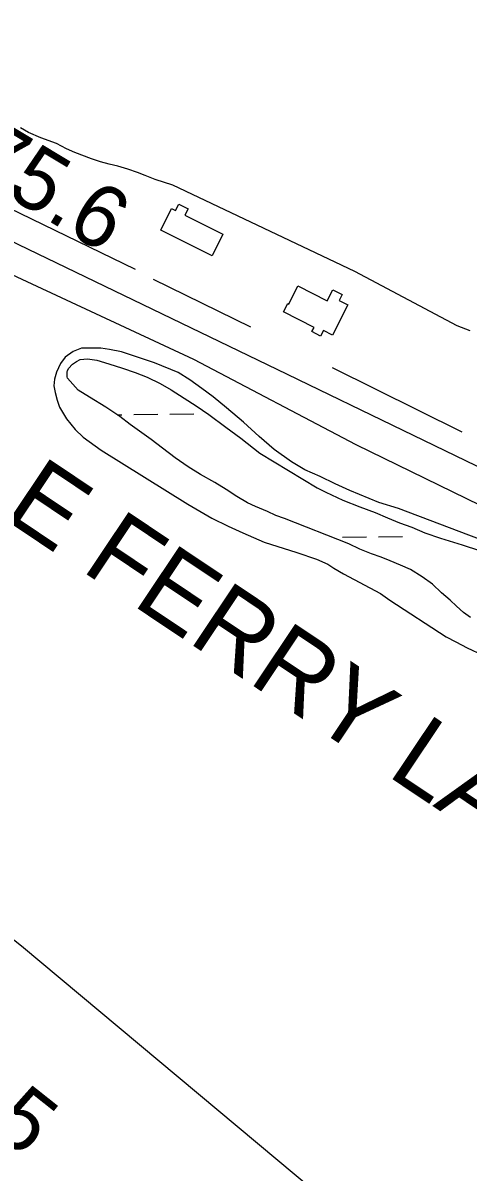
# Model space of a CAD drawing. Extents: x 3683613 to 3738215, y 469626 to 495384.
# Drawn here: x 3711559 to 3712152, y 491182 to 492712 of the extents above; entities that cross this region are included whole.
import ezdxf

# ---------------------------------------------------------------- set-up
doc = ezdxf.new("R2010")
doc.units = 0
for name, color, linetype in [('V-BLDG-OTLN', 7, 'Continuous'), ('V-CHAN-NAID', 7, 'Continuous'), ('V-RIVR-RANG-IDEN', 7, 'Continuous'), ('V-ROAD-CNTR', 7, 'Continuous'), ('V-SITE-VEGE', 7, 'Continuous'), ('V-TOPO-SHOR', 7, 'Continuous'), ('V-WETL-SWMP', 7, 'Continuous')]:
    doc.layers.add(name, color=color, linetype=linetype)

msp = doc.modelspace()

# ---------------------------------------------------------------- linework, layer by layer
at = {"layer": 'V-BLDG-OTLN'}
for points in [[(3711742.2, 492436.3), (3711756.6, 492465), (3711761.9, 492462.3), (3711766.1, 492470.8), (3711778.5, 492464.6), (3711774.4, 492456.3), (3711825, 492431.1), (3711810.6, 492402.2)], [(3711991.4, 492336.7), (3711971, 492296.4), (3711958.9, 492302.6), (3711955.2, 492295.3), (3711943.6, 492301.2), (3711946.4, 492306.7), (3711905.6, 492327.4), (3711911.3, 492338.6), (3711912.7, 492337.9), (3711924.9, 492362.1), (3711964.1, 492342.3), (3711971.4, 492356.8), (3711983.8, 492350.5), (3711979.8, 492342.6)]]:
    msp.add_lwpolyline(points, close=True, dxfattribs=at)
at = {"layer": 'V-ROAD-CNTR'}
msp.add_lwpolyline([(3710977.2, 492694.6), (3711896.9, 492251.1), (3712260, 492075.1), (3712449.1, 491981.7)], dxfattribs=at)
msp.add_spline([(3709928, 490832), (3710006.3, 490977.1), (3710094, 491123.8), (3710229.7, 491316.8), (3710354.8, 491485.2), (3710475.8, 491647.3), (3710595.2, 491807.6), (3710683.6, 491930.9), (3710722.6, 492011.4), (3710762, 492138.5), (3710785.5, 492292.4), (3710846.5, 492480.6), (3710964, 492674.1), (3711073.4, 492842.6), (3711217.6, 493049.4), (3711319.8, 493181.2), (3711461.5, 493308.6), (3711622.2, 493504.1)], degree=3, dxfattribs=at)
at = {"layer": 'V-SITE-VEGE'}
for p, q in [((3711524.2, 492386.1), (3711785.9, 492264.5)), ((3711625.5, 492274.7), (3711615, 492266.9)), ((3711636.8, 492279), (3711625.5, 492274.7)), ((3711662.5, 492279.1), (3711636.8, 492279)), ((3711673.7, 492277.5), (3711662.5, 492279.1)), ((3711689.7, 492274.1), (3711673.7, 492277.5)), ((3711733.7, 492259.4), (3711689.7, 492274.1)), ((3711608.8, 492258.7), (3711603.4, 492247)), ((3711615, 492266.9), (3711608.8, 492258.7)), ((3711765.6, 492246.6), (3711733.7, 492259.4)), ((3711785.9, 492264.5), (3712001.9, 492150.6)), ((3711600.7, 492237.7), (3711599.9, 492229.1)), ((3711603.4, 492247), (3711600.7, 492237.7)), ((3711780.8, 492237), (3711765.6, 492246.6)), ((3711796.8, 492225.3), (3711780.8, 492237)), ((3711599.9, 492229.1), (3711601.5, 492220.2)), ((3711812, 492214.1), (3711796.8, 492225.3)), ((3711601.5, 492220.2), (3711604.3, 492210)), ((3711604.3, 492210), (3711607.4, 492200.3)), ((3711829.6, 492199.7), (3711812, 492214.1)), ((3711607.4, 492200.3), (3711616.4, 492184.8)), ((3711852.6, 492180.3), (3711829.6, 492199.7)), ((3711616.4, 492184.8), (3711628.1, 492170.8)), ((3711873.2, 492161.3), (3711852.6, 492180.3)), ((3711628.1, 492170.8), (3711639, 492160.7)), ((3711639, 492160.7), (3711662.8, 492143.3)), ((3711893.5, 492144.3), (3711873.2, 492161.3)), ((3712001.9, 492150.6), (3712264.3, 492023.1)), ((3711662.8, 492143.3), (3711778.2, 492071.2)), ((3711916.5, 492127.6), (3711893.5, 492144.3)), ((3711934.1, 492117.1), (3711916.5, 492127.6)), ((3711954.7, 492108.2), (3711934.1, 492117.1)), ((3711974.6, 492098.2), (3711954.7, 492108.2)), ((3711994, 492089.3), (3711974.6, 492098.2)), ((3712032.6, 492073.4), (3711994, 492089.3)), ((3711778.2, 492071.2), (3711810.1, 492052.6)), ((3712059.1, 492065.3), (3712032.6, 492073.4)), ((3712182.2, 492018.9), (3712059.1, 492065.3)), ((3711810.1, 492052.6), (3711831.9, 492041.8)), ((3711831.9, 492041.8), (3711851.4, 492032.9)), ((3711851.4, 492032.9), (3711879.8, 492020.5)), ((3711879.8, 492020.5), (3711923.4, 492007)), ((3711923.4, 492007), (3711949.9, 491998.1)), ((3711949.9, 491998.1), (3711964.7, 491991.5)), ((3711964.7, 491991.5), (3711972.9, 491986.1)), ((3711972.9, 491986.1), (3711985.8, 491978.3)), ((3711985.8, 491978.3), (3712034.9, 491952.4)), ((3712034.9, 491952.4), (3712047.3, 491943.5)), ((3712047.3, 491943.5), (3712122.6, 491894.7)), ((3712122.6, 491894.7), (3712135.4, 491887.7)), ((3712135.4, 491887.7), (3712150.6, 491879.9)), ((3712150.6, 491879.9), (3712171.2, 491870.3))]:
    msp.add_line(p, q, dxfattribs=at)
for points in [[(3711698.4, 492517.8), (3711684.8, 492521.6), (3711673.6, 492524.3), (3711662, 492527.4), (3711650, 492531.2), (3711627.9, 492539.7), (3711616.6, 492544.7), (3711603.4, 492551.6), (3711582.5, 492559.3), (3711565.8, 492566.6), (3711555.4, 492572.8)], [(3712154.3, 492302.1), (3712137.2, 492309), (3712000.8, 492381.1), (3711758.5, 492496.2), (3711734.8, 492503.9), (3711721.3, 492509.3), (3711711.2, 492513.2), (3711698.4, 492517.8)]]:
    msp.add_lwpolyline(points, dxfattribs=at)
at = {"layer": 'V-TOPO-SHOR'}
for p, q in [((3711708.5, 492383.9), (3711289.4, 492587.3)), ((3711862.1, 492307.2), (3711732.3, 492370.7)), ((3712143.9, 492167), (3711970.9, 492253))]:
    msp.add_line(p, q, dxfattribs=at)
msp.add_lwpolyline([(3710790.8, 492114.3), (3711055.8, 491894.7), (3711264, 491724.3), (3711476.1, 491546), (3711556.5, 491482.8), (3712001.1, 491111.1), (3712352.8, 490818.2), (3712745.7, 490490.5), (3713041.9, 490248.5)], dxfattribs=at)
at = {"layer": 'V-WETL-SWMP'}
for p, q in [((3711706.3, 492190.6), (3711738.3, 492191)), ((3711754.3, 492191.1), (3711786.3, 492191.5)), ((3711684.1, 492190.3), (3711690.3, 492190.4)), ((3711984.2, 492027.3), (3712016.2, 492027.7)), ((3712032.2, 492027.9), (3712064.2, 492028.2))]:
    msp.add_line(p, q, dxfattribs=at)
msp.add_lwpolyline([(3712154.8, 491920.1), (3712145.4, 491927.1), (3712136.4, 491935.3), (3712127.8, 491943.5), (3712116.1, 491953.2), (3712104.4, 491964.5), (3712090.3, 491974.6), (3712075.1, 491984.3), (3712061.8, 491990.1), (3712047.8, 491995.9), (3712035.7, 492000.5), (3712023.2, 492005.2), (3712007.6, 492011.4), (3711992.8, 492018.4), (3711906.9, 492052), (3711895.6, 492056.3), (3711884.3, 492061.3), (3711868.3, 492068.3), (3711857.8, 492073), (3711843.7, 492081.5), (3711829.3, 492090.8), (3711814.4, 492100.1), (3711795.3, 492111), (3711778.5, 492121.1), (3711761.3, 492133.1), (3711744.5, 492146), (3711729.3, 492157.6), (3711701.6, 492177.4), (3711687.5, 492187.9), (3711669.2, 492200.7), (3711647.3, 492213.9), (3711632.1, 492223.2), (3711618, 492239.2), (3711617.6, 492240.7), (3711617.6, 492247), (3711618, 492249.3), (3711618.4, 492249.7), (3711619.1, 492252.1), (3711624.6, 492257.9), (3711630, 492261.4), (3711634.7, 492263.8), (3711644.8, 492265), (3711656.9, 492263.1), (3711672.9, 492258.4), (3711691.3, 492252.6), (3711708, 492246.8), (3711724, 492240.6), (3711741.2, 492232.1), (3711756, 492223.6), (3711773.6, 492212.7), (3711789.2, 492202.2), (3711806.4, 492190.6), (3711828.7, 492173.8), (3711849, 492159.1), (3711874.4, 492139.3), (3711950.5, 492093.1), (3711962.2, 492087.3), (3711984.8, 492076.8), (3712007.5, 492067.9), (3712027.7, 492060.1), (3712044.1, 492053.2), (3712060.5, 492046.6), (3712076.9, 492040.8), (3712094.1, 492033), (3712115.1, 492026.1), (3712143.6, 492017.2), (3712167, 492009.4)], dxfattribs=at)

# ---------------------------------------------------------------- texts
at = {"layer": 'V-CHAN-NAID'}
msp.add_text('SCARSDALE FERRY LANDING (75.7) (2)', height=100, rotation=326.1922, dxfattribs=at).set_placement((3710930.5, 492455.1))
at = {"layer": 'V-RIVR-RANG-IDEN'}
for s, rotation, p in [('R-75.6', 329.0055, (3711380.8, 492575.8)), ('R-75.5', 321.5591, (3711299.9, 491406.1))]:
    msp.add_text(s, height=83, rotation=rotation, dxfattribs=at).set_placement(p)

doc.saveas('drawing.dxf')
